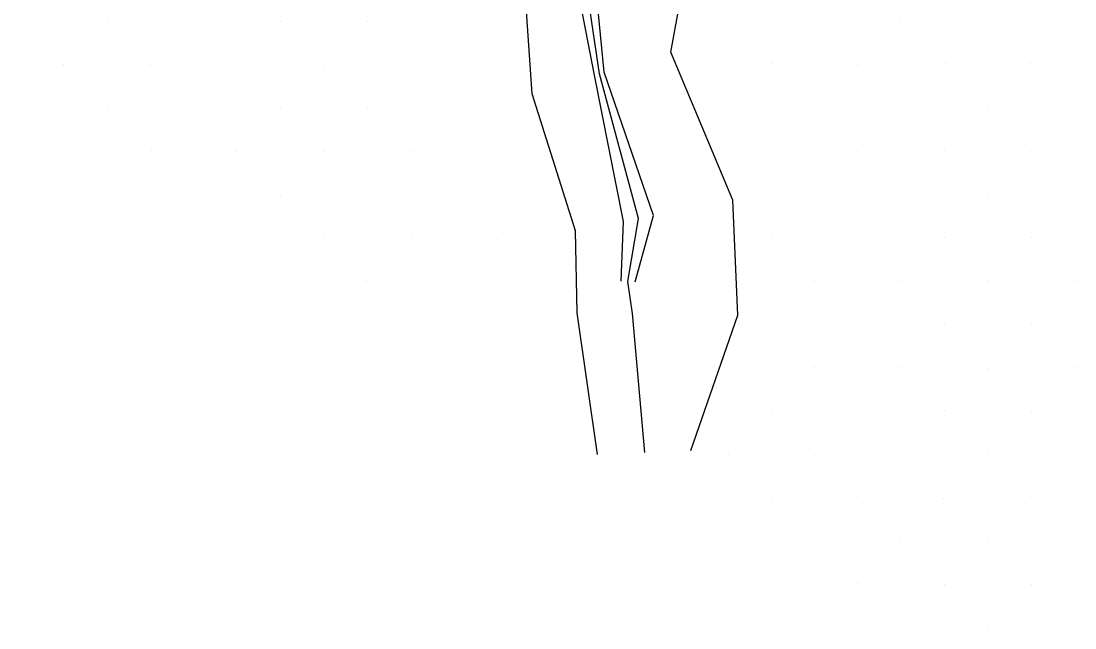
# Model space of a CAD drawing. Extents: x 1602514 to 1609837, y 863887 to 871157.
# Drawn here: x 1605884.2 to 1606142.1, y 865329.5 to 865478 of the extents above; entities that cross this region are included whole.
import ezdxf

# ---------------------------------------------------------------- set-up
doc = ezdxf.new("R2010")
doc.units = 0
for name, color, linetype in [('Survey-Flow line', 7, 'Continuous'), ('Survey-Ridge Lines', 7, 'Continuous'), ('Survey-Spot dirt', 7, 'Continuous')]:
    doc.layers.add(name, color=color, linetype=linetype)

msp = doc.modelspace()

# ---------------------------------------------------------------- linework, layer by layer
at = {"layer": 'Survey-Flow line'}
msp.add_lwpolyline([(1606036.81, 865372.45), (1606033.82, 865406.46), (1606032.69, 865414.33), (1606035.28, 865429.7), (1606025.68, 865465.14), (1606020.76, 865498.76), (1606024.01, 865549.93), (1606035.23, 865582.49), (1606044.86, 865608.59)], dxfattribs=at)
msp.add_lwpolyline([(1606036.81, 865372.45), (1606033.82, 865406.46), (1606032.69, 865414.33), (1606035.28, 865429.7), (1606025.68, 865465.14), (1606020.76, 865498.76), (1606024.01, 865549.93), (1606035.23, 865582.49), (1606044.86, 865608.59)], dxfattribs=at)
at = {"layer": 'Survey-Ridge Lines'}
for points in [[(1606031.03, 865414.42), (1606031.61, 865429), (1606024.5, 865464.81), (1606017.93, 865498.45), (1606021.77, 865550.47), (1606030.84, 865584.58), (1606036.67, 865614.62), (1606044.62, 865635.03)], [(1606031.03, 865414.42), (1606031.61, 865429), (1606024.5, 865464.81), (1606017.93, 865498.45), (1606021.77, 865550.47), (1606030.84, 865584.58), (1606036.67, 865614.62), (1606044.62, 865635.03)], [(1606025.2, 865371.97), (1606020.23, 865406.65), (1606019.83, 865426.7), (1606009.22, 865460.25), (1606006.68, 865497.14), (1606012.47, 865552.79), (1606020.28, 865589.64), (1606027.13, 865617.44), (1606023.92, 865629.27)], [(1606025.2, 865371.97), (1606020.23, 865406.65), (1606019.83, 865426.7), (1606009.22, 865460.25), (1606006.68, 865497.14), (1606012.47, 865552.79), (1606020.28, 865589.64), (1606027.13, 865617.44), (1606023.92, 865629.27)], [(1606034.46, 865414.23), (1606038.94, 865430.43), (1606026.86, 865465.51), (1606023.58, 865499.1), (1606026.1, 865549.39), (1606039.61, 865580.37), (1606052.97, 865602.39), (1606083.3, 865607.42)], [(1606034.46, 865414.23), (1606038.94, 865430.43), (1606026.86, 865465.51), (1606023.58, 865499.1), (1606026.1, 865549.39), (1606039.61, 865580.37), (1606052.97, 865602.39), (1606083.3, 865607.42)], [(1606048.06, 865372.91), (1606059.57, 865406.09), (1606058.32, 865434.2), (1606043.2, 865470.39), (1606048.94, 865502.04), (1606032.76, 865547.73), (1606053.55, 865573.69), (1606061.32, 865587.1), (1606088.97, 865590.98)], [(1606048.06, 865372.91), (1606059.57, 865406.09), (1606058.32, 865434.2), (1606043.2, 865470.39), (1606048.94, 865502.04), (1606032.76, 865547.73), (1606053.55, 865573.69), (1606061.32, 865587.1), (1606088.97, 865590.98)]]:
    msp.add_lwpolyline(points, dxfattribs=at)
at = {"layer": 'Survey-Spot dirt'}
for p, q in [((1605884.16, 865477.88), (1605884.16, 865477.88)), ((1605884.16, 865477.88), (1605884.16, 865477.88)), ((1605905.25, 865477.95), (1605905.25, 865477.95)), ((1605905.25, 865477.95), (1605905.25, 865477.95)), ((1605926.39, 865477.91), (1605926.39, 865477.91)), ((1605926.39, 865477.91), (1605926.39, 865477.91)), ((1605947.65, 865477.87), (1605947.65, 865477.87)), ((1605947.65, 865477.87), (1605947.65, 865477.87)), ((1605968.92, 865477.89), (1605968.92, 865477.89)), ((1605968.92, 865477.89), (1605968.92, 865477.89)), ((1605990.05, 865477.91), (1605990.05, 865477.91)), ((1605990.05, 865477.91), (1605990.05, 865477.91)), ((1606078.4, 865478.02), (1606078.4, 865478.02)), ((1606078.4, 865478.02), (1606078.4, 865478.02)), ((1606099.45, 865477.88), (1606099.45, 865477.88)), ((1606099.45, 865477.88), (1606099.45, 865477.88)), ((1606142.01, 865477.97), (1606142.01, 865477.97)), ((1606142.01, 865477.97), (1606142.01, 865477.97)), ((1605915.89, 865467.41), (1605915.89, 865467.41)), ((1605915.89, 865467.41), (1605915.89, 865467.41)), ((1606067.74, 865467.54), (1606067.74, 865467.54)), ((1606067.74, 865467.54), (1606067.74, 865467.54)), ((1606088.81, 865467.53), (1606088.81, 865467.53)), ((1606088.81, 865467.53), (1606088.81, 865467.53)), ((1606110.31, 865467.56), (1606110.31, 865467.56)), ((1606110.31, 865467.56), (1606110.31, 865467.56)), ((1606131.29, 865467.54), (1606131.29, 865467.54)), ((1606131.29, 865467.54), (1606131.29, 865467.54)), ((1605894.6, 865467.32), (1605894.6, 865467.32)), ((1605894.6, 865467.32), (1605894.6, 865467.32)), ((1605937.02, 865467.24), (1605937.02, 865467.24)), ((1605937.02, 865467.24), (1605937.02, 865467.24)), ((1605958.25, 865467.2), (1605958.25, 865467.2)), ((1605958.25, 865467.2), (1605958.25, 865467.2)), ((1605979.44, 865467.28), (1605979.44, 865467.28)), ((1605979.44, 865467.28), (1605979.44, 865467.28)), ((1605884.22, 865456.71), (1605884.22, 865456.71)), ((1605884.22, 865456.71), (1605884.22, 865456.71)), ((1605905.36, 865456.66), (1605905.36, 865456.66)), ((1605905.36, 865456.66), (1605905.36, 865456.66)), ((1605926.47, 865456.78), (1605926.47, 865456.78)), ((1605926.47, 865456.78), (1605926.47, 865456.78)), ((1605947.72, 865456.64), (1605947.72, 865456.64)), ((1605947.72, 865456.64), (1605947.72, 865456.64)), ((1605968.83, 865456.7), (1605968.83, 865456.7)), ((1605968.83, 865456.7), (1605968.83, 865456.7)), ((1605990.19, 865456.65), (1605990.19, 865456.65)), ((1605990.19, 865456.65), (1605990.19, 865456.65)), ((1606078.3, 865456.88), (1606078.3, 865456.88)), ((1606078.3, 865456.88), (1606078.3, 865456.88)), ((1606099.58, 865456.95), (1606099.58, 865456.95)), ((1606099.58, 865456.95), (1606099.58, 865456.95)), ((1606120.83, 865456.62), (1606120.83, 865456.62)), ((1606120.83, 865456.62), (1606120.83, 865456.62)), ((1606142, 865456.9), (1606142, 865456.9)), ((1606142, 865456.9), (1606142, 865456.9)), ((1605916.02, 865446.28), (1605916.02, 865446.28)), ((1605916.02, 865446.28), (1605916.02, 865446.28)), ((1605936.94, 865446.12), (1605936.94, 865446.12)), ((1605936.94, 865446.12), (1605936.94, 865446.12)), ((1605958.19, 865446.09), (1605958.19, 865446.09)), ((1605958.19, 865446.09), (1605958.19, 865446.09)), ((1605979.46, 865446.23), (1605979.46, 865446.23)), ((1605979.46, 865446.23), (1605979.46, 865446.23)), ((1606067.65, 865446.27), (1606067.65, 865446.27)), ((1606067.65, 865446.27), (1606067.65, 865446.27)), ((1606088.82, 865446.25), (1606088.82, 865446.25)), ((1606088.82, 865446.25), (1606088.82, 865446.25)), ((1606110.19, 865446.25), (1606110.19, 865446.25)), ((1606110.19, 865446.25), (1606110.19, 865446.25)), ((1606131.26, 865446.33), (1606131.26, 865446.33)), ((1606131.26, 865446.33), (1606131.26, 865446.33)), ((1605926.47, 865435.46), (1605926.47, 865435.46)), ((1605926.47, 865435.46), (1605926.47, 865435.46)), ((1605947.69, 865435.44), (1605947.69, 865435.44)), ((1605947.69, 865435.44), (1605947.69, 865435.44)), ((1605968.78, 865435.54), (1605968.78, 865435.54)), ((1605968.78, 865435.54), (1605968.78, 865435.54)), ((1605990.08, 865435.41), (1605990.08, 865435.41)), ((1605990.08, 865435.41), (1605990.08, 865435.41)), ((1606078.4, 865435.53), (1606078.4, 865435.53)), ((1606078.4, 865435.53), (1606078.4, 865435.53)), ((1606099.71, 865435.74), (1606099.71, 865435.74)), ((1606099.71, 865435.74), (1606099.71, 865435.74)), ((1606120.76, 865435.63), (1606120.76, 865435.63)), ((1606120.76, 865435.63), (1606120.76, 865435.63)), ((1606141.94, 865435.55), (1606141.94, 865435.55)), ((1606141.94, 865435.55), (1606141.94, 865435.55)), ((1605958.26, 865424.84), (1605958.26, 865424.84)), ((1605958.26, 865424.84), (1605958.26, 865424.84)), ((1605979.59, 865424.79), (1605979.59, 865424.79)), ((1605979.59, 865424.79), (1605979.59, 865424.79)), ((1606000.64, 865424.8), (1606000.64, 865424.8)), ((1606000.64, 865424.8), (1606000.64, 865424.8)), ((1606067.7, 865425.03), (1606067.7, 865425.03)), ((1606067.7, 865425.03), (1606067.7, 865425.03)), ((1606089.02, 865425.01), (1606089.02, 865425.01)), ((1606089.02, 865425.01), (1606089.02, 865425.01)), ((1606110.11, 865424.99), (1606110.11, 865424.99)), ((1606110.11, 865424.99), (1606110.11, 865424.99)), ((1606131.36, 865425.05), (1606131.36, 865425.05)), ((1606131.36, 865425.05), (1606131.36, 865425.05)), ((1605968.8, 865414.44), (1605968.8, 865414.44)), ((1605968.8, 865414.44), (1605968.8, 865414.44)), ((1605989.96, 865414.42), (1605989.96, 865414.42)), ((1605989.96, 865414.42), (1605989.96, 865414.42)), ((1606078.22, 865414.51), (1606078.22, 865414.51)), ((1606078.22, 865414.51), (1606078.22, 865414.51)), ((1606099.57, 865414.47), (1606099.57, 865414.47)), ((1606099.57, 865414.47), (1606099.57, 865414.47)), ((1606120.88, 865414.56), (1606120.88, 865414.56)), ((1606120.88, 865414.56), (1606120.88, 865414.56)), ((1606142.07, 865414.52), (1606142.07, 865414.52)), ((1606142.07, 865414.52), (1606142.07, 865414.52)), ((1606000.68, 865403.77), (1606000.68, 865403.77)), ((1606000.68, 865403.77), (1606000.68, 865403.77)), ((1606088.9, 865403.77), (1606088.9, 865403.77)), ((1606088.9, 865403.77), (1606088.9, 865403.77)), ((1606110.08, 865403.87), (1606110.08, 865403.87)), ((1606110.08, 865403.87), (1606110.08, 865403.87)), ((1606131.37, 865403.84), (1606131.37, 865403.84)), ((1606131.37, 865403.84), (1606131.37, 865403.84)), ((1606078.3, 865393.27), (1606078.3, 865393.27)), ((1606078.3, 865393.27), (1606078.3, 865393.27)), ((1606099.58, 865393.22), (1606099.58, 865393.22)), ((1606099.58, 865393.22), (1606099.58, 865393.22)), ((1606120.83, 865393.04), (1606120.83, 865393.04)), ((1606120.83, 865393.04), (1606120.83, 865393.04)), ((1606142.03, 865393.14), (1606142.03, 865393.14)), ((1606142.03, 865393.14), (1606142.03, 865393.14)), ((1606067.71, 865382.59), (1606067.71, 865382.59)), ((1606067.71, 865382.59), (1606067.71, 865382.59)), ((1606088.87, 865382.77), (1606088.87, 865382.77)), ((1606088.87, 865382.77), (1606088.87, 865382.77)), ((1606110.17, 865382.63), (1606110.17, 865382.63)), ((1606110.17, 865382.63), (1606110.17, 865382.63)), ((1606131.47, 865382.49), (1606131.47, 865382.49)), ((1606131.47, 865382.49), (1606131.47, 865382.49)), ((1606078.38, 865372.09), (1606078.38, 865372.09)), ((1606078.38, 865372.09), (1606078.38, 865372.09)), ((1606099.55, 865371.99), (1606099.55, 865371.99)), ((1606099.55, 865371.99), (1606099.55, 865371.99)), ((1606121, 865372.1), (1606121, 865372.1)), ((1606121, 865372.1), (1606121, 865372.1)), ((1606141.99, 865372.01), (1606141.99, 865372.01)), ((1606141.99, 865372.01), (1606141.99, 865372.01)), ((1606057.29, 865371.86), (1606057.29, 865371.86)), ((1606057.29, 865371.86), (1606057.29, 865371.86)), ((1606067.69, 865361.41), (1606067.69, 865361.41)), ((1606067.69, 865361.41), (1606067.69, 865361.41)), ((1606088.9, 865361.45), (1606088.9, 865361.45)), ((1606088.9, 865361.45), (1606088.9, 865361.45)), ((1606109.93, 865361.11), (1606109.93, 865361.11)), ((1606109.93, 865361.11), (1606109.93, 865361.11)), ((1606131.3, 865361.46), (1606131.3, 865361.46)), ((1606131.3, 865361.46), (1606131.3, 865361.46)), ((1606078.26, 865350.82), (1606078.26, 865350.82)), ((1606078.26, 865350.82), (1606078.26, 865350.82)), ((1606099.45, 865350.88), (1606099.45, 865350.88)), ((1606099.45, 865350.88), (1606099.45, 865350.88)), ((1606120.79, 865350.7), (1606120.79, 865350.7)), ((1606120.79, 865350.7), (1606120.79, 865350.7)), ((1606142, 865350.76), (1606142, 865350.76)), ((1606142, 865350.76), (1606142, 865350.76)), ((1606088.8, 865340.32), (1606088.8, 865340.32)), ((1606088.8, 865340.32), (1606088.8, 865340.32)), ((1606110.19, 865340.16), (1606110.19, 865340.16)), ((1606110.19, 865340.16), (1606110.19, 865340.16)), ((1606131.47, 865340.24), (1606131.47, 865340.24)), ((1606131.47, 865340.24), (1606131.47, 865340.24)), ((1606120.75, 865329.53), (1606120.75, 865329.53)), ((1606120.75, 865329.53), (1606120.75, 865329.53))]:
    msp.add_line(p, q, dxfattribs=at)

doc.saveas('drawing.dxf')
